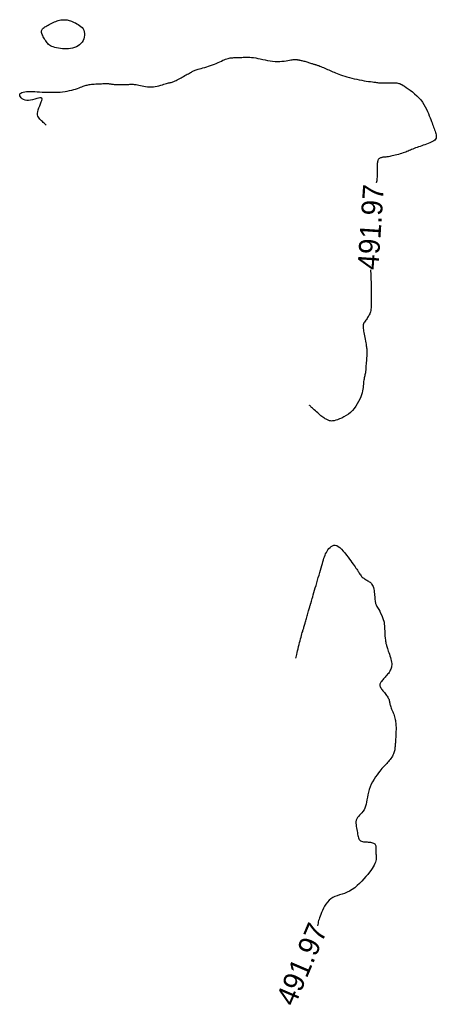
# Model space of a CAD drawing. Header units: millimetres. Extents: x 32690613 to 32693367, y 5343692 to 5344708.
# Tile 585 of 656: x 32692573 to 32692593, y 5344484 to 5344532. Entities that reach past the tile are written whole.
import ezdxf
from ezdxf.enums import TextEntityAlignment as Align

# ---------------------------------------------------------------- set-up
doc = ezdxf.new("R2010")
doc.units = ezdxf.units.MM
doc.header["$LTSCALE"] = 20
doc.layers.add('02-DGM_HL_492.00', color=82, linetype='Continuous')

msp = doc.modelspace()

# ---------------------------------------------------------------- linework, layer by layer
at = {"layer": '02-DGM_HL_492.00', "elevation": 492, "flags": 128}
msp.add_lwpolyline([(32692574.496, 5344531.368), (32692574.547, 5344531.399), (32692574.602, 5344531.43), (32692574.661, 5344531.463), (32692574.722, 5344531.495), (32692574.784, 5344531.526), (32692574.847, 5344531.556), (32692574.91, 5344531.584), (32692574.973, 5344531.609), (32692575.034, 5344531.631), (32692575.093, 5344531.649), (32692575.151, 5344531.663), (32692575.207, 5344531.674), (32692575.262, 5344531.682), (32692575.316, 5344531.687), (32692575.368, 5344531.689), (32692575.419, 5344531.687), (32692575.47, 5344531.683), (32692575.519, 5344531.675), (32692575.569, 5344531.664), (32692575.62, 5344531.65), (32692575.673, 5344531.633), (32692575.728, 5344531.612), (32692575.786, 5344531.589), (32692575.847, 5344531.561), (32692575.913, 5344531.531), (32692575.981, 5344531.497), (32692576.048, 5344531.458), (32692576.114, 5344531.414), (32692576.176, 5344531.365), (32692576.231, 5344531.31), (32692576.278, 5344531.249), (32692576.314, 5344531.181), (32692576.338, 5344531.106), (32692576.349, 5344531.026), (32692576.348, 5344530.942), (32692576.336, 5344530.858), (32692576.313, 5344530.774), (32692576.278, 5344530.693), (32692576.233, 5344530.617), (32692576.178, 5344530.548), (32692576.113, 5344530.487), (32692576.04, 5344530.436), (32692575.959, 5344530.392), (32692575.873, 5344530.357), (32692575.781, 5344530.329), (32692575.685, 5344530.308), (32692575.587, 5344530.294), (32692575.488, 5344530.287), (32692575.388, 5344530.287), (32692575.289, 5344530.291), (32692575.192, 5344530.301), (32692575.099, 5344530.316), (32692575.01, 5344530.335), (32692574.927, 5344530.357), (32692574.85, 5344530.382), (32692574.782, 5344530.41), (32692574.723, 5344530.44), (32692574.672, 5344530.472), (32692574.627, 5344530.506), (32692574.588, 5344530.542), (32692574.554, 5344530.581), (32692574.522, 5344530.623), (32692574.492, 5344530.667), (32692574.462, 5344530.714), (32692574.432, 5344530.765), (32692574.401, 5344530.817), (32692574.373, 5344530.87), (32692574.346, 5344530.924), (32692574.324, 5344530.976), (32692574.305, 5344531.027), (32692574.293, 5344531.075), (32692574.288, 5344531.119), (32692574.29, 5344531.158), (32692574.3, 5344531.194), (32692574.317, 5344531.226), (32692574.341, 5344531.255), (32692574.371, 5344531.284), (32692574.407, 5344531.311), (32692574.449, 5344531.339)], close=True, dxfattribs=at)
for points in [[(32692574.518, 5344526.625), (32692574.512, 5344526.63), (32692574.498, 5344526.644), (32692574.475, 5344526.665), (32692574.446, 5344526.692), (32692574.411, 5344526.724), (32692574.372, 5344526.76), (32692574.33, 5344526.799), (32692574.288, 5344526.838), (32692574.245, 5344526.878), (32692574.204, 5344526.92), (32692574.167, 5344526.964), (32692574.135, 5344527.013), (32692574.111, 5344527.067), (32692574.097, 5344527.128), (32692574.094, 5344527.197), (32692574.104, 5344527.276), (32692574.128, 5344527.364), (32692574.163, 5344527.46), (32692574.203, 5344527.557), (32692574.242, 5344527.653), (32692574.277, 5344527.741), (32692574.302, 5344527.819), (32692574.312, 5344527.881), (32692574.301, 5344527.923), (32692574.267, 5344527.942), (32692574.212, 5344527.941), (32692574.14, 5344527.927), (32692574.055, 5344527.903), (32692573.961, 5344527.874), (32692573.862, 5344527.847), (32692573.763, 5344527.825), (32692573.666, 5344527.814), (32692573.576, 5344527.818), (32692573.495, 5344527.835), (32692573.422, 5344527.863), (32692573.361, 5344527.899), (32692573.31, 5344527.941), (32692573.272, 5344527.985), (32692573.248, 5344528.03), (32692573.239, 5344528.072), (32692573.245, 5344528.109), (32692573.266, 5344528.142), (32692573.301, 5344528.17), (32692573.349, 5344528.194), (32692573.409, 5344528.213), (32692573.479, 5344528.227), (32692573.56, 5344528.237), (32692573.649, 5344528.243), (32692573.747, 5344528.244), (32692573.851, 5344528.243), (32692573.962, 5344528.239), (32692574.077, 5344528.233), (32692574.197, 5344528.226), (32692574.319, 5344528.219), (32692574.443, 5344528.212), (32692574.568, 5344528.207), (32692574.693, 5344528.204), (32692574.818, 5344528.204), (32692574.941, 5344528.206), (32692575.063, 5344528.211), (32692575.183, 5344528.219), (32692575.3, 5344528.23), (32692575.414, 5344528.244), (32692575.525, 5344528.262), (32692575.632, 5344528.284), (32692575.734, 5344528.308), (32692575.831, 5344528.335), (32692575.922, 5344528.363), (32692576.008, 5344528.391), (32692576.088, 5344528.419), (32692576.16, 5344528.446), (32692576.226, 5344528.47), (32692576.284, 5344528.492), (32692576.336, 5344528.511), (32692576.384, 5344528.528), (32692576.43, 5344528.543), (32692576.475, 5344528.555), (32692576.521, 5344528.566), (32692576.57, 5344528.575), (32692576.624, 5344528.583), (32692576.685, 5344528.59), (32692576.75, 5344528.596), (32692576.819, 5344528.601), (32692576.889, 5344528.606), (32692576.961, 5344528.61), (32692577.032, 5344528.613), (32692577.1, 5344528.616), (32692577.165, 5344528.618), (32692577.225, 5344528.621), (32692577.28, 5344528.623), (32692577.331, 5344528.624), (32692577.379, 5344528.625), (32692577.423, 5344528.625), (32692577.464, 5344528.624), (32692577.503, 5344528.622), (32692577.54, 5344528.619), (32692577.577, 5344528.615), (32692577.613, 5344528.609), (32692577.65, 5344528.603), (32692577.689, 5344528.597), (32692577.731, 5344528.591), (32692577.778, 5344528.585), (32692577.831, 5344528.581), (32692577.89, 5344528.577), (32692577.956, 5344528.575), (32692578.028, 5344528.574), (32692578.104, 5344528.575), (32692578.181, 5344528.576), (32692578.259, 5344528.578), (32692578.335, 5344528.581), (32692578.407, 5344528.583), (32692578.473, 5344528.586), (32692578.532, 5344528.588), (32692578.585, 5344528.59), (32692578.634, 5344528.59), (32692578.681, 5344528.589), (32692578.729, 5344528.586), (32692578.778, 5344528.58), (32692578.832, 5344528.572), (32692578.891, 5344528.561), (32692578.958, 5344528.546), (32692579.032, 5344528.529), (32692579.111, 5344528.511), (32692579.196, 5344528.494), (32692579.284, 5344528.479), (32692579.375, 5344528.468), (32692579.468, 5344528.462), (32692579.562, 5344528.462), (32692579.655, 5344528.469), (32692579.748, 5344528.483), (32692579.838, 5344528.501), (32692579.924, 5344528.523), (32692580.007, 5344528.546), (32692580.086, 5344528.57), (32692580.158, 5344528.593), (32692580.223, 5344528.613), (32692580.282, 5344528.629), (32692580.334, 5344528.642), (32692580.381, 5344528.653), (32692580.425, 5344528.662), (32692580.467, 5344528.672), (32692580.508, 5344528.682), (32692580.55, 5344528.695), (32692580.595, 5344528.711), (32692580.643, 5344528.73), (32692580.694, 5344528.753), (32692580.748, 5344528.779), (32692580.805, 5344528.807), (32692580.863, 5344528.838), (32692580.923, 5344528.87), (32692580.983, 5344528.903), (32692581.045, 5344528.937), (32692581.106, 5344528.97), (32692581.166, 5344529.004), (32692581.225, 5344529.036), (32692581.283, 5344529.068), (32692581.337, 5344529.098), (32692581.389, 5344529.126), (32692581.437, 5344529.152), (32692581.48, 5344529.176), (32692581.519, 5344529.197), (32692581.554, 5344529.216), (32692581.588, 5344529.233), (32692581.623, 5344529.249), (32692581.661, 5344529.265), (32692581.703, 5344529.281), (32692581.751, 5344529.297), (32692581.808, 5344529.314), (32692581.875, 5344529.333), (32692581.95, 5344529.354), (32692582.033, 5344529.376), (32692582.121, 5344529.401), (32692582.213, 5344529.428), (32692582.307, 5344529.457), (32692582.402, 5344529.488), (32692582.495, 5344529.522), (32692582.586, 5344529.557), (32692582.674, 5344529.595), (32692582.759, 5344529.633), (32692582.84, 5344529.671), (32692582.918, 5344529.707), (32692582.991, 5344529.74), (32692583.06, 5344529.77), (32692583.124, 5344529.796), (32692583.183, 5344529.817), (32692583.238, 5344529.833), (32692583.289, 5344529.845), (32692583.337, 5344529.853), (32692583.382, 5344529.859), (32692583.426, 5344529.863), (32692583.468, 5344529.865), (32692583.51, 5344529.867), (32692583.552, 5344529.869), (32692583.594, 5344529.87), (32692583.638, 5344529.872), (32692583.684, 5344529.874), (32692583.732, 5344529.876), (32692583.783, 5344529.878), (32692583.839, 5344529.88), (32692583.899, 5344529.882), (32692583.964, 5344529.885), (32692584.034, 5344529.887), (32692584.11, 5344529.887), (32692584.19, 5344529.887), (32692584.277, 5344529.883), (32692584.368, 5344529.877), (32692584.465, 5344529.867), (32692584.567, 5344529.853), (32692584.675, 5344529.834), (32692584.786, 5344529.811), (32692584.902, 5344529.787), (32692585.019, 5344529.762), (32692585.139, 5344529.739), (32692585.258, 5344529.718), (32692585.377, 5344529.701), (32692585.495, 5344529.69), (32692585.61, 5344529.686), (32692585.721, 5344529.689), (32692585.828, 5344529.696), (32692585.929, 5344529.706), (32692586.023, 5344529.719), (32692586.11, 5344529.732), (32692586.187, 5344529.745), (32692586.255, 5344529.757), (32692586.312, 5344529.766), (32692586.359, 5344529.772), (32692586.397, 5344529.776), (32692586.429, 5344529.778), (32692586.455, 5344529.779), (32692586.476, 5344529.779), (32692586.494, 5344529.778), (32692586.511, 5344529.776), (32692586.526, 5344529.775), (32692586.542, 5344529.773), (32692586.559, 5344529.772), (32692586.577, 5344529.769), (32692586.597, 5344529.766), (32692586.619, 5344529.763), (32692586.645, 5344529.758), (32692586.674, 5344529.752), (32692586.708, 5344529.745), (32692586.746, 5344529.736), (32692586.786, 5344529.727), (32692586.829, 5344529.716), (32692586.874, 5344529.704), (32692586.921, 5344529.692), (32692586.968, 5344529.679), (32692587.015, 5344529.665), (32692587.062, 5344529.651), (32692587.108, 5344529.636), (32692587.153, 5344529.622), (32692587.197, 5344529.608), (32692587.238, 5344529.594), (32692587.277, 5344529.582), (32692587.313, 5344529.57), (32692587.347, 5344529.56), (32692587.377, 5344529.552), (32692587.405, 5344529.544), (32692587.432, 5344529.537), (32692587.459, 5344529.53), (32692587.488, 5344529.522), (32692587.52, 5344529.512), (32692587.556, 5344529.499), (32692587.597, 5344529.484), (32692587.645, 5344529.465), (32692587.698, 5344529.443), (32692587.755, 5344529.418), (32692587.816, 5344529.392), (32692587.879, 5344529.364), (32692587.944, 5344529.335), (32692588.009, 5344529.305), (32692588.074, 5344529.276), (32692588.137, 5344529.248), (32692588.199, 5344529.22), (32692588.263, 5344529.192), (32692588.328, 5344529.164), (32692588.397, 5344529.136), (32692588.471, 5344529.108), (32692588.551, 5344529.079), (32692588.639, 5344529.048), (32692588.734, 5344529.016), (32692588.837, 5344528.984), (32692588.947, 5344528.951), (32692589.06, 5344528.918), (32692589.178, 5344528.887), (32692589.297, 5344528.856), (32692589.416, 5344528.828), (32692589.535, 5344528.803), (32692589.652, 5344528.78), (32692589.766, 5344528.761), (32692589.875, 5344528.744), (32692589.979, 5344528.729), (32692590.075, 5344528.716), (32692590.164, 5344528.705), (32692590.243, 5344528.696), (32692590.311, 5344528.687), (32692590.369, 5344528.68), (32692590.417, 5344528.673), (32692590.46, 5344528.667), (32692590.499, 5344528.662), (32692590.538, 5344528.658), (32692590.579, 5344528.656), (32692590.626, 5344528.654), (32692590.681, 5344528.653), (32692590.746, 5344528.653), (32692590.819, 5344528.654), (32692590.899, 5344528.655), (32692590.981, 5344528.657), (32692591.063, 5344528.658), (32692591.143, 5344528.658), (32692591.218, 5344528.658), (32692591.286, 5344528.656), (32692591.344, 5344528.652), (32692591.394, 5344528.645), (32692591.44, 5344528.635), (32692591.485, 5344528.62), (32692591.531, 5344528.599), (32692591.582, 5344528.572), (32692591.64, 5344528.536), (32692591.709, 5344528.492), (32692591.79, 5344528.438), (32692591.882, 5344528.374), (32692591.981, 5344528.303), (32692592.084, 5344528.223), (32692592.19, 5344528.136), (32692592.293, 5344528.043), (32692592.393, 5344527.945), (32692592.485, 5344527.841), (32692592.568, 5344527.733), (32692592.641, 5344527.622), (32692592.706, 5344527.51), (32692592.763, 5344527.398), (32692592.814, 5344527.288), (32692592.859, 5344527.181), (32692592.899, 5344527.079), (32692592.936, 5344526.983), (32692592.969, 5344526.894), (32692593, 5344526.812), (32692593.029, 5344526.736), (32692593.056, 5344526.664), (32692593.081, 5344526.597), (32692593.106, 5344526.532), (32692593.129, 5344526.469), (32692593.153, 5344526.407), (32692593.176, 5344526.346), (32692593.197, 5344526.285), (32692593.215, 5344526.225), (32692593.228, 5344526.166), (32692593.235, 5344526.11), (32692593.233, 5344526.056), (32692593.221, 5344526.006), (32692593.198, 5344525.959), (32692593.162, 5344525.916), (32692593.115, 5344525.877), (32692593.058, 5344525.841), (32692592.993, 5344525.807), (32692592.922, 5344525.776), (32692592.846, 5344525.747), (32692592.768, 5344525.719), (32692592.689, 5344525.691), (32692592.61, 5344525.664), (32692592.533, 5344525.638), (32692592.456, 5344525.611), (32692592.382, 5344525.585), (32692592.31, 5344525.559), (32692592.241, 5344525.534), (32692592.174, 5344525.509), (32692592.111, 5344525.484), (32692592.051, 5344525.459), (32692591.993, 5344525.435), (32692591.937, 5344525.411), (32692591.882, 5344525.387), (32692591.825, 5344525.364), (32692591.767, 5344525.341), (32692591.705, 5344525.317), (32692591.64, 5344525.294), (32692591.57, 5344525.271), (32692591.496, 5344525.248), (32692591.42, 5344525.226), (32692591.343, 5344525.205), (32692591.267, 5344525.185), (32692591.193, 5344525.167), (32692591.123, 5344525.151), (32692591.058, 5344525.137), (32692590.999, 5344525.126), (32692590.946, 5344525.117), (32692590.898, 5344525.11), (32692590.854, 5344525.105), (32692590.814, 5344525.101), (32692590.777, 5344525.097), (32692590.742, 5344525.094), (32692590.708, 5344525.091), (32692590.675, 5344525.087), (32692590.643, 5344525.082), (32692590.612, 5344525.076), (32692590.582, 5344525.069), (32692590.554, 5344525.059), (32692590.528, 5344525.048), (32692590.504, 5344525.034), (32692590.483, 5344525.016), (32692590.464, 5344524.996), (32692590.448, 5344524.972), (32692590.434, 5344524.944), (32692590.422, 5344524.912), (32692590.413, 5344524.874), (32692590.406, 5344524.832), (32692590.4, 5344524.783), (32692590.397, 5344524.729), (32692590.394, 5344524.669), (32692590.393, 5344524.603), (32692590.393, 5344524.534), (32692590.393, 5344524.463), (32692590.394, 5344524.391), (32692590.394, 5344524.321), (32692590.394, 5344524.252), (32692590.393, 5344524.187), (32692590.39, 5344524.127), (32692590.387, 5344524.07), (32692590.381, 5344524.016), (32692590.374, 5344523.964), (32692590.364, 5344523.911), (32692590.352, 5344523.857), (32692590.352, 5344523.856)], [(32692590.079, 5344519.693), (32692590.08, 5344519.671), (32692590.083, 5344519.604), (32692590.085, 5344519.529), (32692590.089, 5344519.449), (32692590.092, 5344519.366), (32692590.095, 5344519.283), (32692590.098, 5344519.203), (32692590.101, 5344519.128), (32692590.104, 5344519.061), (32692590.106, 5344519.003), (32692590.108, 5344518.955), (32692590.109, 5344518.914), (32692590.11, 5344518.881), (32692590.111, 5344518.852), (32692590.111, 5344518.828), (32692590.111, 5344518.807), (32692590.11, 5344518.787), (32692590.11, 5344518.767), (32692590.108, 5344518.747), (32692590.107, 5344518.724), (32692590.106, 5344518.697), (32692590.105, 5344518.664), (32692590.105, 5344518.625), (32692590.104, 5344518.578), (32692590.105, 5344518.521), (32692590.106, 5344518.453), (32692590.108, 5344518.376), (32692590.11, 5344518.294), (32692590.111, 5344518.207), (32692590.111, 5344518.119), (32692590.11, 5344518.032), (32692590.107, 5344517.947), (32692590.103, 5344517.869), (32692590.095, 5344517.798), (32692590.085, 5344517.735), (32692590.073, 5344517.677), (32692590.058, 5344517.624), (32692590.04, 5344517.575), (32692590.019, 5344517.53), (32692589.995, 5344517.486), (32692589.968, 5344517.443), (32692589.939, 5344517.4), (32692589.908, 5344517.357), (32692589.876, 5344517.314), (32692589.844, 5344517.271), (32692589.814, 5344517.228), (32692589.786, 5344517.186), (32692589.763, 5344517.143), (32692589.744, 5344517.101), (32692589.73, 5344517.058), (32692589.722, 5344517.015), (32692589.719, 5344516.97), (32692589.72, 5344516.922), (32692589.725, 5344516.871), (32692589.733, 5344516.815), (32692589.743, 5344516.753), (32692589.756, 5344516.684), (32692589.77, 5344516.608), (32692589.785, 5344516.527), (32692589.8, 5344516.442), (32692589.816, 5344516.356), (32692589.831, 5344516.272), (32692589.846, 5344516.191), (32692589.86, 5344516.116), (32692589.872, 5344516.049), (32692589.882, 5344515.992), (32692589.891, 5344515.942), (32692589.898, 5344515.899), (32692589.903, 5344515.858), (32692589.906, 5344515.817), (32692589.907, 5344515.775), (32692589.907, 5344515.728), (32692589.904, 5344515.675), (32692589.901, 5344515.614), (32692589.896, 5344515.545), (32692589.89, 5344515.471), (32692589.883, 5344515.395), (32692589.876, 5344515.318), (32692589.87, 5344515.242), (32692589.864, 5344515.17), (32692589.859, 5344515.104), (32692589.856, 5344515.045), (32692589.853, 5344514.992), (32692589.851, 5344514.945), (32692589.848, 5344514.902), (32692589.846, 5344514.862), (32692589.842, 5344514.823), (32692589.837, 5344514.784), (32692589.83, 5344514.744), (32692589.822, 5344514.702), (32692589.811, 5344514.657), (32692589.8, 5344514.61), (32692589.788, 5344514.56), (32692589.776, 5344514.507), (32692589.764, 5344514.452), (32692589.754, 5344514.393), (32692589.746, 5344514.332), (32692589.74, 5344514.268), (32692589.736, 5344514.2), (32692589.73, 5344514.128), (32692589.723, 5344514.052), (32692589.712, 5344513.971), (32692589.697, 5344513.884), (32692589.676, 5344513.792), (32692589.646, 5344513.694), (32692589.608, 5344513.59), (32692589.561, 5344513.481), (32692589.506, 5344513.37), (32692589.442, 5344513.258), (32692589.371, 5344513.148), (32692589.292, 5344513.042), (32692589.205, 5344512.942), (32692589.112, 5344512.85), (32692589.013, 5344512.768), (32692588.909, 5344512.696), (32692588.803, 5344512.633), (32692588.697, 5344512.58), (32692588.595, 5344512.535), (32692588.497, 5344512.5), (32692588.407, 5344512.472), (32692588.327, 5344512.453), (32692588.258, 5344512.441), (32692588.2, 5344512.436), (32692588.151, 5344512.438), (32692588.108, 5344512.444), (32692588.071, 5344512.455), (32692588.038, 5344512.47), (32692588.006, 5344512.487), (32692587.975, 5344512.506), (32692587.942, 5344512.526), (32692587.907, 5344512.548), (32692587.87, 5344512.571), (32692587.831, 5344512.597), (32692587.79, 5344512.625), (32692587.746, 5344512.657), (32692587.699, 5344512.693), (32692587.649, 5344512.732), (32692587.596, 5344512.776), (32692587.541, 5344512.823), (32692587.485, 5344512.872), (32692587.43, 5344512.921), (32692587.378, 5344512.969), (32692587.329, 5344513.014), (32692587.285, 5344513.056), (32692587.247, 5344513.092), (32692587.217, 5344513.122), (32692587.193, 5344513.146), (32692587.175, 5344513.164), (32692587.163, 5344513.178), (32692587.154, 5344513.187), (32692587.149, 5344513.193), (32692587.147, 5344513.197), (32692587.146, 5344513.198)], [(32692586.496, 5344501.066), (32692586.499, 5344501.079), (32692586.507, 5344501.115), (32692586.519, 5344501.17), (32692586.534, 5344501.241), (32692586.553, 5344501.325), (32692586.574, 5344501.417), (32692586.597, 5344501.514), (32692586.621, 5344501.614), (32692586.645, 5344501.711), (32692586.67, 5344501.807), (32692586.695, 5344501.899), (32692586.719, 5344501.987), (32692586.742, 5344502.07), (32692586.764, 5344502.148), (32692586.785, 5344502.22), (32692586.804, 5344502.284), (32692586.821, 5344502.342), (32692586.835, 5344502.392), (32692586.848, 5344502.436), (32692586.859, 5344502.474), (32692586.869, 5344502.507), (32692586.877, 5344502.534), (32692586.883, 5344502.557), (32692586.889, 5344502.577), (32692586.893, 5344502.592), (32692586.897, 5344502.605), (32692586.9, 5344502.615), (32692586.902, 5344502.623), (32692586.904, 5344502.629), (32692586.905, 5344502.633), (32692586.906, 5344502.636), (32692586.907, 5344502.638), (32692586.907, 5344502.64), (32692586.908, 5344502.643), (32692586.909, 5344502.647), (32692586.911, 5344502.654), (32692586.914, 5344502.665), (32692586.919, 5344502.68), (32692586.925, 5344502.701), (32692586.933, 5344502.729), (32692586.944, 5344502.765), (32692586.956, 5344502.807), (32692586.97, 5344502.856), (32692586.985, 5344502.908), (32692587.002, 5344502.965), (32692587.019, 5344503.024), (32692587.036, 5344503.085), (32692587.054, 5344503.146), (32692587.072, 5344503.207), (32692587.089, 5344503.266), (32692587.106, 5344503.323), (32692587.122, 5344503.378), (32692587.136, 5344503.429), (32692587.15, 5344503.475), (32692587.162, 5344503.516), (32692587.172, 5344503.551), (32692587.18, 5344503.579), (32692587.187, 5344503.601), (32692587.192, 5344503.619), (32692587.195, 5344503.632), (32692587.198, 5344503.641), (32692587.2, 5344503.648), (32692587.202, 5344503.654), (32692587.203, 5344503.659), (32692587.205, 5344503.664), (32692587.207, 5344503.67), (32692587.21, 5344503.681), (32692587.214, 5344503.697), (32692587.221, 5344503.72), (32692587.23, 5344503.753), (32692587.243, 5344503.796), (32692587.259, 5344503.852), (32692587.28, 5344503.923), (32692587.304, 5344504.006), (32692587.331, 5344504.1), (32692587.361, 5344504.204), (32692587.394, 5344504.315), (32692587.428, 5344504.432), (32692587.463, 5344504.553), (32692587.499, 5344504.677), (32692587.535, 5344504.801), (32692587.571, 5344504.925), (32692587.606, 5344505.047), (32692587.641, 5344505.166), (32692587.675, 5344505.282), (32692587.707, 5344505.394), (32692587.738, 5344505.499), (32692587.766, 5344505.598), (32692587.793, 5344505.689), (32692587.818, 5344505.773), (32692587.843, 5344505.852), (32692587.868, 5344505.925), (32692587.895, 5344505.995), (32692587.924, 5344506.062), (32692587.957, 5344506.126), (32692587.994, 5344506.191), (32692588.035, 5344506.254), (32692588.082, 5344506.315), (32692588.134, 5344506.371), (32692588.19, 5344506.417), (32692588.25, 5344506.452), (32692588.315, 5344506.473), (32692588.383, 5344506.476), (32692588.456, 5344506.459), (32692588.531, 5344506.419), (32692588.609, 5344506.361), (32692588.689, 5344506.286), (32692588.768, 5344506.2), (32692588.846, 5344506.106), (32692588.923, 5344506.008), (32692588.996, 5344505.91), (32692589.065, 5344505.815), (32692589.128, 5344505.728), (32692589.186, 5344505.647), (32692589.24, 5344505.573), (32692589.289, 5344505.505), (32692589.334, 5344505.441), (32692589.375, 5344505.382), (32692589.412, 5344505.327), (32692589.447, 5344505.274), (32692589.479, 5344505.225), (32692589.509, 5344505.178), (32692589.538, 5344505.133), (32692589.565, 5344505.091), (32692589.593, 5344505.052), (32692589.621, 5344505.015), (32692589.651, 5344504.981), (32692589.682, 5344504.95), (32692589.716, 5344504.921), (32692589.751, 5344504.895), (32692589.789, 5344504.87), (32692589.827, 5344504.846), (32692589.866, 5344504.823), (32692589.905, 5344504.8), (32692589.944, 5344504.777), (32692589.982, 5344504.753), (32692590.018, 5344504.728), (32692590.054, 5344504.7), (32692590.087, 5344504.67), (32692590.118, 5344504.635), (32692590.147, 5344504.596), (32692590.173, 5344504.552), (32692590.196, 5344504.501), (32692590.216, 5344504.443), (32692590.233, 5344504.377), (32692590.246, 5344504.306), (32692590.256, 5344504.231), (32692590.265, 5344504.154), (32692590.272, 5344504.077), (32692590.278, 5344504.003), (32692590.283, 5344503.933), (32692590.289, 5344503.87), (32692590.294, 5344503.815), (32692590.301, 5344503.767), (32692590.309, 5344503.724), (32692590.319, 5344503.686), (32692590.331, 5344503.65), (32692590.346, 5344503.614), (32692590.363, 5344503.578), (32692590.385, 5344503.54), (32692590.41, 5344503.498), (32692590.44, 5344503.449), (32692590.475, 5344503.388), (32692590.516, 5344503.313), (32692590.562, 5344503.22), (32692590.614, 5344503.105), (32692590.673, 5344502.964), (32692590.739, 5344502.795)], [(32692590.739, 5344502.795), (32692590.751, 5344502.517), (32692590.762, 5344502.3), (32692590.771, 5344502.135), (32692590.78, 5344502.015), (32692590.789, 5344501.93), (32692590.796, 5344501.871), (32692590.804, 5344501.83), (32692590.812, 5344501.797), (32692590.819, 5344501.766), (32692590.827, 5344501.734), (32692590.836, 5344501.7), (32692590.846, 5344501.663), (32692590.858, 5344501.622), (32692590.872, 5344501.577), (32692590.888, 5344501.525), (32692590.908, 5344501.467), (32692590.931, 5344501.402), (32692590.956, 5344501.331), (32692590.982, 5344501.255), (32692591.007, 5344501.177), (32692591.032, 5344501.097), (32692591.054, 5344501.019), (32692591.072, 5344500.942), (32692591.086, 5344500.87), (32692591.093, 5344500.803), (32692591.095, 5344500.74), (32692591.091, 5344500.682), (32692591.082, 5344500.627), (32692591.068, 5344500.575), (32692591.049, 5344500.525), (32692591.026, 5344500.477), (32692590.999, 5344500.429), (32692590.967, 5344500.38), (32692590.933, 5344500.332), (32692590.896, 5344500.285), (32692590.857, 5344500.238), (32692590.818, 5344500.192), (32692590.778, 5344500.147), (32692590.738, 5344500.104), (32692590.7, 5344500.062), (32692590.664, 5344500.023), (32692590.63, 5344499.985), (32692590.599, 5344499.948), (32692590.573, 5344499.912), (32692590.552, 5344499.877), (32692590.536, 5344499.842), (32692590.526, 5344499.807), (32692590.524, 5344499.771), (32692590.529, 5344499.734), (32692590.541, 5344499.696), (32692590.559, 5344499.657), (32692590.583, 5344499.617), (32692590.61, 5344499.577), (32692590.641, 5344499.535), (32692590.674, 5344499.493), (32692590.709, 5344499.45), (32692590.745, 5344499.407), (32692590.78, 5344499.363), (32692590.814, 5344499.318), (32692590.847, 5344499.274), (32692590.878, 5344499.23), (32692590.905, 5344499.186), (32692590.929, 5344499.144), (32692590.949, 5344499.102), (32692590.964, 5344499.062), (32692590.975, 5344499.022), (32692590.983, 5344498.982), (32692590.99, 5344498.942), (32692590.997, 5344498.902), (32692591.005, 5344498.859), (32692591.014, 5344498.815), (32692591.028, 5344498.768), (32692591.045, 5344498.718), (32692591.066, 5344498.665), (32692591.09, 5344498.609), (32692591.115, 5344498.552), (32692591.141, 5344498.493), (32692591.167, 5344498.433), (32692591.192, 5344498.372), (32692591.214, 5344498.31), (32692591.233, 5344498.249), (32692591.25, 5344498.187), (32692591.263, 5344498.125), (32692591.274, 5344498.062), (32692591.283, 5344498), (32692591.29, 5344497.938), (32692591.295, 5344497.876), (32692591.298, 5344497.813), (32692591.3, 5344497.751), (32692591.3, 5344497.688), (32692591.3, 5344497.626), (32692591.298, 5344497.563), (32692591.296, 5344497.5), (32692591.293, 5344497.438), (32692591.29, 5344497.375), (32692591.287, 5344497.312), (32692591.284, 5344497.25), (32692591.281, 5344497.187), (32692591.277, 5344497.125), (32692591.274, 5344497.064), (32692591.27, 5344497.004), (32692591.266, 5344496.944), (32692591.261, 5344496.886), (32692591.256, 5344496.83), (32692591.251, 5344496.775), (32692591.245, 5344496.722), (32692591.237, 5344496.67), (32692591.227, 5344496.618), (32692591.214, 5344496.567), (32692591.198, 5344496.516), (32692591.178, 5344496.464), (32692591.154, 5344496.411), (32692591.126, 5344496.358), (32692591.093, 5344496.304), (32692591.057, 5344496.25), (32692591.019, 5344496.197), (32692590.979, 5344496.145), (32692590.939, 5344496.096), (32692590.899, 5344496.051), (32692590.86, 5344496.008), (32692590.823, 5344495.97), (32692590.786, 5344495.934), (32692590.749, 5344495.899), (32692590.711, 5344495.861), (32692590.67, 5344495.818), (32692590.625, 5344495.769), (32692590.575, 5344495.711), (32692590.518, 5344495.642), (32692590.456, 5344495.561), (32692590.388, 5344495.467), (32692590.317, 5344495.364), (32692590.247, 5344495.253), (32692590.179, 5344495.135), (32692590.115, 5344495.013), (32692590.058, 5344494.887), (32692590.011, 5344494.761), (32692589.974, 5344494.634), (32692589.946, 5344494.51), (32692589.925, 5344494.388), (32692589.907, 5344494.27), (32692589.889, 5344494.158), (32692589.868, 5344494.051), (32692589.843, 5344493.953), (32692589.81, 5344493.863), (32692589.766, 5344493.783), (32692589.715, 5344493.711), (32692589.659, 5344493.645), (32692589.601, 5344493.584), (32692589.545, 5344493.525), (32692589.493, 5344493.468), (32692589.448, 5344493.409), (32692589.413, 5344493.347), (32692589.39, 5344493.281), (32692589.379, 5344493.212), (32692589.377, 5344493.139), (32692589.382, 5344493.065), (32692589.392, 5344492.989), (32692589.406, 5344492.913), (32692589.421, 5344492.838), (32692589.435, 5344492.764), (32692589.448, 5344492.693), (32692589.458, 5344492.625), (32692589.469, 5344492.561), (32692589.48, 5344492.502), (32692589.495, 5344492.448), (32692589.512, 5344492.4), (32692589.535, 5344492.359), (32692589.564, 5344492.325), (32692589.6, 5344492.299), (32692589.642, 5344492.279), (32692589.69, 5344492.266), (32692589.742, 5344492.257), (32692589.796, 5344492.251), (32692589.853, 5344492.247), (32692589.91, 5344492.244), (32692589.967, 5344492.24), (32692590.023, 5344492.235), (32692590.076, 5344492.228), (32692590.126, 5344492.219), (32692590.173, 5344492.207), (32692590.214, 5344492.191), (32692590.251, 5344492.172), (32692590.28, 5344492.148), (32692590.303, 5344492.12), (32692590.319, 5344492.087), (32692590.328, 5344492.05), (32692590.332, 5344492.009), (32692590.332, 5344491.965), (32692590.33, 5344491.918), (32692590.328, 5344491.87), (32692590.326, 5344491.821), (32692590.327, 5344491.771), (32692590.33, 5344491.721), (32692590.336, 5344491.67), (32692590.342, 5344491.619), (32692590.348, 5344491.567), (32692590.351, 5344491.513), (32692590.351, 5344491.457), (32692590.346, 5344491.399), (32692590.334, 5344491.337), (32692590.315, 5344491.272), (32692590.287, 5344491.204), (32692590.251, 5344491.131), (32692590.207, 5344491.053), (32692590.155, 5344490.97), (32692590.094, 5344490.882), (32692590.024, 5344490.788), (32692589.945, 5344490.688), (32692589.857, 5344490.582), (32692589.761, 5344490.472), (32692589.658, 5344490.361), (32692589.549, 5344490.252), (32692589.435, 5344490.147), (32692589.318, 5344490.049), (32692589.197, 5344489.962), (32692589.075, 5344489.887), (32692588.953, 5344489.827), (32692588.831, 5344489.778), (32692588.71, 5344489.738), (32692588.593, 5344489.701), (32692588.479, 5344489.665), (32692588.37, 5344489.625), (32692588.268, 5344489.577), (32692588.172, 5344489.518), (32692588.085, 5344489.445), (32692588.006, 5344489.36), (32692587.935, 5344489.265), (32692587.871, 5344489.165), (32692587.815, 5344489.061), (32692587.765, 5344488.958), (32692587.722, 5344488.858), (32692587.685, 5344488.765), (32692587.653, 5344488.681), (32692587.627, 5344488.605), (32692587.605, 5344488.535), (32692587.587, 5344488.47), (32692587.571, 5344488.408), (32692587.557, 5344488.347), (32692587.544, 5344488.287), (32692587.531, 5344488.226), (32692587.529, 5344488.219)]]:
    msp.add_lwpolyline(points, dxfattribs=at)

# ---------------------------------------------------------------- texts
at = {"layer": '02-DGM_HL_492.00'}
for rotation, p in [(86.1187, (32692590.086, 5344521.74, 491)), (66.8549, (32692586.771, 5344486.382, 491))]:
    msp.add_text('491.97', height=1, rotation=rotation, dxfattribs=at).set_placement(p, align=Align.MIDDLE)

doc.saveas('drawing.dxf')
